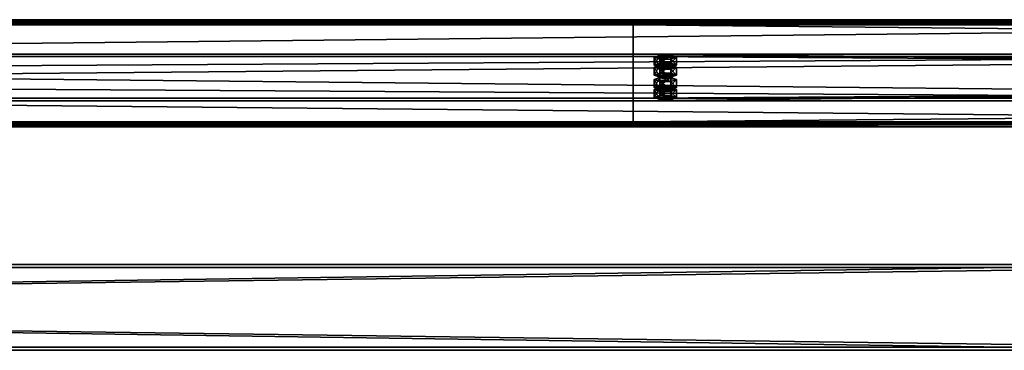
# Model space of a CAD drawing. Header units: millimetres. Extents: x -333 to 67333, y -930 to 39730.
# Tile 521 of 656: x 26728 to 27646, y 12160 to 12468. Entities that reach past the tile are written whole.
import ezdxf

# ---------------------------------------------------------------- set-up
doc = ezdxf.new("R2010")
doc.units = ezdxf.units.MM
for name, color, linetype in [('13', 7, 'Continuous'), ('3', 7, 'Continuous'), ('95', 7, 'Continuous')]:
    doc.layers.add(name, color=color, linetype=linetype)

msp = doc.modelspace()

# ---------------------------------------------------------------- meshes
at = {"layer": '13', "color": 30}
mesh = msp.add_polyface(dxfattribs=at)
corners = [(28500.01, 12464.78, 6081.7), (28500.01, 12392.39, 6066.31), (21700.01, 12392.39, 6066.31), (21700.01, 12464.78, 6081.7), (28500.01, 12433.56, 5872.64), (21700.01, 12433.56, 5872.64), (28500.01, 12372.91, 5859.75), (21700.01, 12372.91, 5859.75), (28500.01, 12370.21, 5872.47), (21700.01, 12370.21, 5872.47), (28500.01, 12368.26, 5872.05), (21700.01, 12368.26, 5872.05), (28500.01, 12371.37, 5857.38), (21700.01, 12371.37, 5857.38), (28500.01, 12435.93, 5871.1), (21700.01, 12435.93, 5871.1), (28500.01, 12394.77, 6064.77), (21700.01, 12394.77, 6064.77), (28500.01, 12463.24, 6079.33), (21700.01, 12463.24, 6079.33), (28500.01, 12465.94, 6066.61), (21700.01, 12465.94, 6066.61), (28500.01, 12467.9, 6067.03), (21700.01, 12467.9, 6067.03)]
mesh.append_faces([[corners[k] for k in face] for face in [(0, 2, 3, 3), (1, 5, 2, 2), (4, 7, 5, 5), (6, 9, 7, 7), (8, 11, 9, 9), (10, 13, 11, 11), (12, 15, 13, 13), (14, 17, 15, 15), (16, 19, 17, 17), (18, 21, 19, 19), (20, 23, 21, 21), (22, 3, 23, 23), (20, 0, 22, 22), (6, 10, 8, 8), (11, 7, 9, 9)]], dxfattribs={"vtx0": -1, "color": 30})
mesh.append_faces([[corners[k] for k in face] for face in [(0, 16, 1, 1), (16, 0, 18, 18), (18, 0, 20, 20), (12, 6, 14, 14), (14, 1, 16, 16), (3, 19, 23, 23), (19, 2, 17, 17), (17, 2, 15, 15), (15, 5, 13, 13), (13, 7, 11, 11)]], dxfattribs={"vtx0": -1, "vtx1": -1, "color": 30})
mesh.append_faces([[corners[k] for k in face] for face in [(6, 12, 10, 10), (14, 6, 4, 4), (14, 4, 1, 1), (19, 3, 2, 2), (15, 2, 5, 5), (13, 5, 7, 7)]], dxfattribs={"vtx0": -1, "vtx2": -1, "vtx3": -1, "color": 30})
mesh.append_faces([[corners[k] for k in face] for face in [(21, 23, 19, 19)]], dxfattribs={"vtx1": -1, "color": 30})
mesh.append_faces([[corners[k] for k in face] for face in [(0, 1, 2, 2), (1, 4, 5, 5), (4, 6, 7, 7), (6, 8, 9, 9), (8, 10, 11, 11), (10, 12, 13, 13), (12, 14, 15, 15), (14, 16, 17, 17), (16, 18, 19, 19), (18, 20, 21, 21), (20, 22, 23, 23), (22, 0, 3, 3)]], dxfattribs={"vtx2": -1, "vtx3": -1, "color": 30})
mesh = msp.add_polyface(dxfattribs=at)
corners = [(34100.01, 12464.78, 6081.7), (34100.01, 12392.39, 6066.31), (27300.01, 12392.39, 6066.31), (27300.01, 12464.78, 6081.7), (34100.01, 12433.56, 5872.64), (27300.01, 12433.56, 5872.64), (34100.01, 12372.91, 5859.75), (27300.01, 12372.91, 5859.75), (34100.01, 12370.21, 5872.47), (27300.01, 12370.21, 5872.47), (34100.01, 12368.26, 5872.05), (27300.01, 12368.26, 5872.05), (34100.01, 12371.37, 5857.38), (27300.01, 12371.37, 5857.38), (34100.01, 12435.93, 5871.1), (27300.01, 12435.93, 5871.1), (34100.01, 12394.77, 6064.77), (27300.01, 12394.77, 6064.77), (34100.01, 12463.24, 6079.33), (27300.01, 12463.24, 6079.33), (34100.01, 12465.94, 6066.61), (27300.01, 12465.94, 6066.61), (34100.01, 12467.9, 6067.03), (27300.01, 12467.9, 6067.03)]
mesh.append_faces([[corners[k] for k in face] for face in [(0, 2, 3, 3), (1, 5, 2, 2), (4, 7, 5, 5), (6, 9, 7, 7), (8, 11, 9, 9), (10, 13, 11, 11), (12, 15, 13, 13), (14, 17, 15, 15), (16, 19, 17, 17), (18, 21, 19, 19), (20, 23, 21, 21), (22, 3, 23, 23), (20, 0, 22, 22), (6, 10, 8, 8), (11, 7, 9, 9)]], dxfattribs={"vtx0": -1, "color": 30})
mesh.append_faces([[corners[k] for k in face] for face in [(0, 16, 1, 1), (16, 0, 18, 18), (18, 0, 20, 20), (12, 6, 14, 14), (14, 1, 16, 16), (3, 19, 23, 23), (19, 2, 17, 17), (17, 2, 15, 15), (15, 5, 13, 13), (13, 7, 11, 11)]], dxfattribs={"vtx0": -1, "vtx1": -1, "color": 30})
mesh.append_faces([[corners[k] for k in face] for face in [(6, 12, 10, 10), (14, 6, 4, 4), (14, 4, 1, 1), (19, 3, 2, 2), (15, 2, 5, 5), (13, 5, 7, 7)]], dxfattribs={"vtx0": -1, "vtx2": -1, "vtx3": -1, "color": 30})
mesh.append_faces([[corners[k] for k in face] for face in [(21, 23, 19, 19)]], dxfattribs={"vtx1": -1, "color": 30})
mesh.append_faces([[corners[k] for k in face] for face in [(0, 1, 2, 2), (1, 4, 5, 5), (4, 6, 7, 7), (6, 8, 9, 9), (8, 10, 11, 11), (10, 12, 13, 13), (12, 14, 15, 15), (14, 16, 17, 17), (16, 18, 19, 19), (18, 20, 21, 21), (20, 22, 23, 23), (22, 0, 3, 3)]], dxfattribs={"vtx2": -1, "vtx3": -1, "color": 30})
at = {"layer": '3', "color": 91}
mesh = msp.add_polyface(dxfattribs=at)
corners = [(27840, 12237, 2983), (27840, 12163, 2983), (22360, 12163, 2983), (22360, 12237, 2983), (27840, 12163, 3057), (22360, 12163, 3057), (27840, 12237, 3057), (22360, 12237, 3057), (27840, 12240, 2980), (27840, 12240, 3060), (22360, 12240, 3060), (22360, 12240, 2980), (27840, 12160, 3060), (22360, 12160, 3060), (27840, 12160, 2980), (22360, 12160, 2980)]
mesh.append_faces([[corners[k] for k in face] for face in [(0, 2, 3, 3), (1, 5, 2, 2), (4, 7, 5, 5), (6, 3, 7, 7), (8, 10, 11, 11), (9, 13, 10, 10), (12, 15, 13, 13), (14, 11, 15, 15)]], dxfattribs={"vtx0": -1, "color": 91})
mesh.append_faces([[corners[k] for k in face] for face in [(9, 6, 12, 12), (6, 8, 0, 0), (0, 8, 1, 1), (12, 4, 14, 14), (4, 12, 6, 6), (14, 1, 8, 8), (11, 3, 15, 15), (3, 10, 7, 7), (7, 10, 5, 5), (15, 2, 13, 13), (2, 15, 3, 3), (13, 5, 10, 10)]], dxfattribs={"vtx0": -1, "vtx1": -1, "color": 91})
mesh.append_faces([[corners[k] for k in face] for face in [(6, 9, 8, 8), (14, 4, 1, 1), (3, 11, 10, 10), (13, 2, 5, 5)]], dxfattribs={"vtx0": -1, "vtx2": -1, "vtx3": -1, "color": 91})
mesh.append_faces([[corners[k] for k in face] for face in [(0, 1, 2, 2), (1, 4, 5, 5), (4, 6, 7, 7), (6, 0, 3, 3), (8, 9, 10, 10), (9, 12, 13, 13), (12, 14, 15, 15), (14, 8, 11, 11)]], dxfattribs={"vtx2": -1, "vtx3": -1, "color": 91})
at = {"layer": '95', "color": 20}
mesh = msp.add_polyface(dxfattribs=at)
corners = [(27324.01, 12402.79, 6017.41), (27324.81, 12403.41, 6014.47), (27324.81, 12405.37, 6014.89), (27324.01, 12404.75, 6017.82), (27327.01, 12403.87, 6012.32), (27327.01, 12405.83, 6012.74), (27330.01, 12404.04, 6011.54), (27330.01, 12405.99, 6011.95), (27333.01, 12403.87, 6012.32), (27333.01, 12405.83, 6012.74), (27335.21, 12403.41, 6014.47), (27335.21, 12405.37, 6014.89), (27336.01, 12402.79, 6017.41), (27336.01, 12404.75, 6017.82), (27335.21, 12402.17, 6020.34), (27335.21, 12404.12, 6020.76), (27333.01, 12401.71, 6022.49), (27333.01, 12403.67, 6022.91), (27330.01, 12401.54, 6023.28), (27330.01, 12403.5, 6023.69), (27327.01, 12401.71, 6022.49), (27327.01, 12403.67, 6022.91), (27324.81, 12402.17, 6020.34), (27324.81, 12404.12, 6020.76), (27319.62, 12404.75, 6017.82), (27324.81, 12406.62, 6009.02), (27324.81, 12413.95, 6010.58), (27319.62, 12412.08, 6019.38), (27335.21, 12406.62, 6009.02), (27335.21, 12413.95, 6010.58), (27340.4, 12404.75, 6017.82), (27340.4, 12412.08, 6019.38), (27335.21, 12402.87, 6026.63), (27335.21, 12410.21, 6028.19), (27324.81, 12402.87, 6026.63), (27324.81, 12410.21, 6028.19), (27319.62, 12395.45, 6015.85), (27324.81, 12397.32, 6007.04), (27324.81, 12404.66, 6008.6), (27319.62, 12402.79, 6017.41), (27335.21, 12397.32, 6007.04), (27335.21, 12404.66, 6008.6), (27340.4, 12395.45, 6015.85), (27340.4, 12402.79, 6017.41), (27335.21, 12393.58, 6024.65), (27335.21, 12400.92, 6026.21), (27324.81, 12393.58, 6024.65), (27324.81, 12400.92, 6026.21), (27324.01, 12423.58, 5919.59), (27324.81, 12424.2, 5916.66), (27324.81, 12426.16, 5917.07), (27324.01, 12425.54, 5920.01), (27327.01, 12424.66, 5914.51), (27327.01, 12426.62, 5914.93), (27330.01, 12424.83, 5913.72), (27330.01, 12426.78, 5914.14), (27333.01, 12424.66, 5914.51), (27333.01, 12426.62, 5914.93), (27335.21, 12424.2, 5916.66), (27335.21, 12426.16, 5917.07), (27336.01, 12423.58, 5919.59), (27336.01, 12425.54, 5920.01), (27335.21, 12422.96, 5922.53), (27335.21, 12424.91, 5922.94), (27333.01, 12422.5, 5924.68), (27333.01, 12424.46, 5925.09), (27330.01, 12422.33, 5925.46), (27330.01, 12424.29, 5925.88), (27327.01, 12422.5, 5924.68), (27327.01, 12424.46, 5925.09), (27324.81, 12422.96, 5922.53), (27324.81, 12424.91, 5922.94), (27319.62, 12425.54, 5920.01), (27324.81, 12427.41, 5911.2), (27324.81, 12434.74, 5912.76), (27319.62, 12432.87, 5921.57), (27335.21, 12427.41, 5911.2), (27335.21, 12434.74, 5912.76), (27340.4, 12425.54, 5920.01), (27340.4, 12432.87, 5921.57), (27335.21, 12423.67, 5928.81), (27335.21, 12431, 5930.37), (27324.81, 12423.67, 5928.81), (27324.81, 12431, 5930.37), (27319.62, 12416.24, 5918.03), (27324.81, 12418.12, 5909.23), (27324.81, 12425.45, 5910.79), (27319.62, 12423.58, 5919.59), (27335.21, 12418.12, 5909.23), (27335.21, 12425.45, 5910.79), (27340.4, 12416.24, 5918.03), (27340.4, 12423.58, 5919.59), (27335.21, 12414.37, 5926.84), (27335.21, 12421.71, 5928.4), (27324.81, 12414.37, 5926.84), (27324.81, 12421.71, 5928.4)]
mesh.append_faces([[corners[k] for k in face] for face in [(0, 2, 3, 3), (1, 5, 2, 2), (4, 7, 5, 5), (6, 9, 7, 7), (8, 11, 9, 9), (10, 13, 11, 11), (12, 15, 13, 13), (14, 17, 15, 15), (16, 19, 17, 17), (18, 21, 19, 19), (20, 23, 21, 21), (22, 3, 23, 23), (4, 8, 6, 6), (16, 20, 18, 18), (21, 17, 19, 19), (9, 5, 7, 7), (24, 26, 27, 27), (25, 29, 26, 26), (28, 31, 29, 29), (30, 33, 31, 31), (32, 35, 33, 33), (34, 27, 35, 35), (25, 30, 28, 28), (32, 24, 34, 34), (27, 33, 35, 35), (31, 26, 29, 29), (36, 38, 39, 39), (37, 41, 38, 38), (40, 43, 41, 41), (42, 45, 43, 43), (44, 47, 45, 45), (46, 39, 47, 47), (37, 42, 40, 40), (44, 36, 46, 46), (39, 45, 47, 47), (43, 38, 41, 41), (48, 50, 51, 51), (49, 53, 50, 50), (52, 55, 53, 53), (54, 57, 55, 55), (56, 59, 57, 57), (58, 61, 59, 59), (60, 63, 61, 61), (62, 65, 63, 63), (64, 67, 65, 65), (66, 69, 67, 67), (68, 71, 69, 69), (70, 51, 71, 71), (52, 56, 54, 54), (64, 68, 66, 66), (69, 65, 67, 67), (57, 53, 55, 55), (72, 74, 75, 75), (73, 77, 74, 74), (76, 79, 77, 77), (78, 81, 79, 79), (80, 83, 81, 81), (82, 75, 83, 83), (73, 78, 76, 76), (80, 72, 82, 82), (75, 81, 83, 83), (79, 74, 77, 77), (84, 86, 87, 87), (85, 89, 86, 86), (88, 91, 89, 89), (90, 93, 91, 91), (92, 95, 93, 93), (94, 87, 95, 95), (85, 90, 88, 88), (92, 84, 94, 94), (87, 93, 95, 95), (91, 86, 89, 89)]], dxfattribs={"vtx0": -1, "color": 20})
mesh.append_faces([[corners[k] for k in face] for face in [(8, 4, 10, 10), (10, 1, 12, 12), (12, 0, 14, 14), (14, 22, 16, 16), (17, 23, 15, 15), (15, 3, 13, 13), (13, 2, 11, 11), (11, 5, 9, 9), (30, 24, 32, 32), (33, 26, 31, 31), (42, 36, 44, 44), (45, 39, 43, 43), (56, 52, 58, 58), (58, 49, 60, 60), (60, 48, 62, 62), (62, 70, 64, 64), (65, 71, 63, 63), (63, 51, 61, 61), (61, 50, 59, 59), (59, 53, 57, 57), (78, 72, 80, 80), (81, 75, 79, 79), (90, 84, 92, 92), (93, 87, 91, 91)]], dxfattribs={"vtx0": -1, "vtx1": -1, "color": 20})
mesh.append_faces([[corners[k] for k in face] for face in [(10, 4, 1, 1), (12, 1, 0, 0), (14, 0, 22, 22), (16, 22, 20, 20), (17, 21, 23, 23), (15, 23, 3, 3), (13, 3, 2, 2), (11, 2, 5, 5), (30, 25, 24, 24), (33, 27, 26, 26), (42, 37, 36, 36), (43, 39, 38, 38), (58, 52, 49, 49), (60, 49, 48, 48), (62, 48, 70, 70), (64, 70, 68, 68), (65, 69, 71, 71), (63, 71, 51, 51), (61, 51, 50, 50), (59, 50, 53, 53), (78, 73, 72, 72), (79, 75, 74, 74), (90, 85, 84, 84), (91, 87, 86, 86)]], dxfattribs={"vtx0": -1, "vtx2": -1, "vtx3": -1, "color": 20})
mesh.append_faces([[corners[k] for k in face] for face in [(0, 1, 2, 2), (1, 4, 5, 5), (4, 6, 7, 7), (6, 8, 9, 9), (8, 10, 11, 11), (10, 12, 13, 13), (12, 14, 15, 15), (14, 16, 17, 17), (16, 18, 19, 19), (18, 20, 21, 21), (20, 22, 23, 23), (22, 0, 3, 3), (24, 25, 26, 26), (25, 28, 29, 29), (28, 30, 31, 31), (30, 32, 33, 33), (32, 34, 35, 35), (34, 24, 27, 27), (36, 37, 38, 38), (37, 40, 41, 41), (40, 42, 43, 43), (42, 44, 45, 45), (44, 46, 47, 47), (46, 36, 39, 39), (48, 49, 50, 50), (49, 52, 53, 53), (52, 54, 55, 55), (54, 56, 57, 57), (56, 58, 59, 59), (58, 60, 61, 61), (60, 62, 63, 63), (62, 64, 65, 65), (64, 66, 67, 67), (66, 68, 69, 69), (68, 70, 71, 71), (70, 48, 51, 51), (72, 73, 74, 74), (73, 76, 77, 77), (76, 78, 79, 79), (78, 80, 81, 81), (80, 82, 83, 83), (82, 72, 75, 75), (84, 85, 86, 86), (85, 88, 89, 89), (88, 90, 91, 91), (90, 92, 93, 93), (92, 94, 95, 95), (94, 84, 87, 87)]], dxfattribs={"vtx2": -1, "vtx3": -1, "color": 20})

doc.saveas('drawing.dxf')
